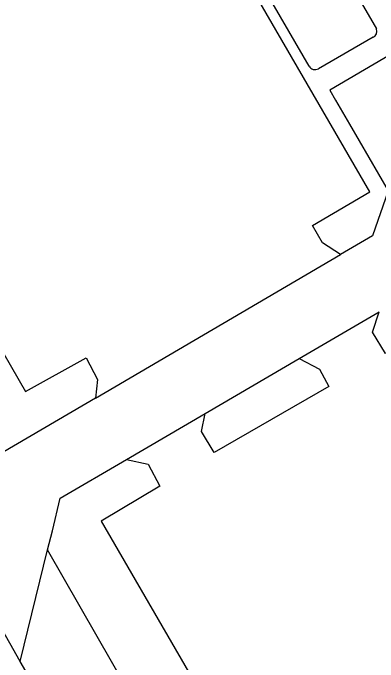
# Model space of a CAD drawing. Extents: x 155018 to 156648, y 383980 to 385733.
# Drawn here: x 155944.3 to 155973.9, y 384890.5 to 384943.1 of the extents above; entities that cross this region are included whole.
import ezdxf

# ---------------------------------------------------------------- set-up
doc = ezdxf.new("R2010")
doc.units = 0
for name, color, linetype in [('IMGEO_Pand', 7, 'Continuous'), ('IMGEO_Parkeervlak_gesloten', 7, 'Continuous'), ('IMGEO_Parkeervlak_open', 7, 'Continuous'), ('IMGEO_Rijbaan_lokaal_gesloten', 7, 'Continuous'), ('IMGEO_Rijbaan_lokaal_open', 7, 'Continuous')]:
    doc.layers.add(name, color=color, linetype=linetype)

msp = doc.modelspace()

# ---------------------------------------------------------------- linework, layer by layer
at = {"layer": 'IMGEO_Pand'}
for points in [[(155963.443, 384959.525), (155973.739, 384941.814)], [(155968.279, 384938.805), (155958.037, 384956.474)], [(155973.452, 384941.149), (155969.037, 384938.59)]]:
    msp.add_lwpolyline(points, dxfattribs=at)
for centre, radius, start, end in [((155973.223, 384941.642), 0.544, 294.9387, 18.3733), ((155968.761, 384939.062), 0.546, 208.0246, 300.3044)]:
    msp.add_arc(centre, radius, start, end, dxfattribs=at)
at = {"layer": 'IMGEO_Parkeervlak_gesloten'}
for points in [[(155970.829, 384923.546), (155969.356, 384924.492), (155968.552, 384925.897), (155973.194, 384928.631), (155956.893, 384956.764), (155938.438, 384946.207), (155928.999, 384940.799), (155945.318, 384912.45), (155950.245, 384915.182), (155951.149, 384913.415), (155950.99, 384911.918)], [(155979.219, 384918.159), (155974.453, 384915.535), (155973.423, 384917.252), (155973.946, 384918.903)], [(155967.476, 384915.117), (155969.12, 384914.261), (155969.886, 384912.863), (155960.603, 384907.493), (155959.569, 384909.203), (155959.871, 384910.667)], [(155953.497, 384906.937), (155955.257, 384906.561), (155956.211, 384904.782), (155951.454, 384901.936), (155965.298, 384878.033), (155969.52, 384880.471), (155970.759, 384878.339)]]:
    msp.add_lwpolyline(points, dxfattribs=at)
at = {"layer": 'IMGEO_Parkeervlak_open'}
msp.add_lwpolyline([(155964.252, 384869.701), (155947.122, 384899.613)], dxfattribs=at)
at = {"layer": 'IMGEO_Rijbaan_lokaal_gesloten'}
for points in [[(155944.902, 384890.583), (155938.324, 384902.21), (155934.031, 384910.194)], [(155959.041, 384866.377), (155944.902, 384890.583)]]:
    msp.add_lwpolyline(points, dxfattribs=at)
at = {"layer": 'IMGEO_Rijbaan_lokaal_open'}
for points in [[(155978.685, 384941.986), (155969.947, 384936.856), (155970.418, 384936.046), (155971.545, 384934.104), (155974.686, 384928.695), (155973.406, 384925.056), (155970.829, 384923.546)], [(155950.99, 384911.918), (155970.829, 384923.546)], [(155967.476, 384915.117), (155973.946, 384918.903)], [(155959.871, 384910.667), (155967.476, 384915.117)], [(155950.99, 384911.918), (155943.564, 384907.565), (155942.381, 384907.891)], [(155953.497, 384906.937), (155959.871, 384910.667)], [(155947.122, 384899.613), (155947.503, 384901.164), (155948.14, 384903.802), (155953.497, 384906.937)], [(155944.902, 384890.583), (155947.122, 384899.613)]]:
    msp.add_lwpolyline(points, dxfattribs=at)

doc.saveas('drawing.dxf')
